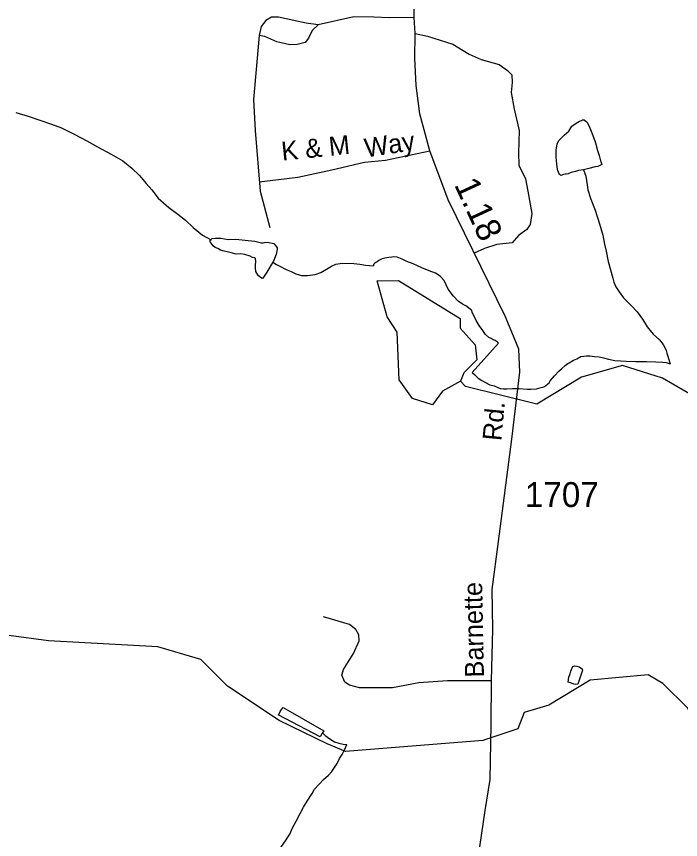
# Model space of a CAD drawing. Extents: x 2126262 to 2293712, y 749403 to 919119.
# Drawn here: x 2200014 to 2203355, y 807707 to 811845 of the extents above; entities that cross this region are included whole.
import ezdxf

# ---------------------------------------------------------------- set-up
doc = ezdxf.new("R2010")
doc.units = 0
for name, color, linetype in [('Exist Hydrographic Creek Single Shore', 7, 'Continuous'), ('Exist Hydrographic Misc Water Feature', 7, 'Continuous'), ('Exist Hydrographic Pond Under 1500 Sq Ft', 7, 'Continuous'), ('Exist Road Non-System Type 51', 7, 'Continuous'), ('Exist Road Non-System Type 51 Label', 7, 'Continuous'), ('Exist Road Secondary Mileage Hundredths English Label', 7, 'Continuous'), ('Exist Road Secondary Type 51 Attributed', 7, 'Continuous'), ('Exist Road Secondary Type 51 Label', 7, 'Continuous'), ('Exist Road Secondary Type 51 Number Label', 7, 'Continuous')]:
    doc.layers.add(name, color=color, linetype=linetype)

msp = doc.modelspace()

# ---------------------------------------------------------------- linework, layer by layer
at = {"layer": 'Exist Hydrographic Creek Single Shore'}
for points in [[(2201577.6, 808188.3), (2201335.7, 808304.9), (2201075.7, 808477.6), (2200941.6, 808611.6), (2200724.6, 808675), (2200174.7, 808706.1), (2199774.6, 808760.3), (2199640.7, 808825.3), (2199507.6, 808824.8), (2199116.6, 808698.4), (2198974.7, 808698), (2198723.7, 808844.3), (2198607.7, 808859.8), (2198432.5, 808817.4), (2198333.7, 808740.7), (2198275.7, 808650.1), (2198159.6, 808590.2)], [(2204077.6, 808074.5), (2203735.6, 808088.1), (2203568.7, 808144), (2203451.6, 808267.8), (2203392.5, 808367.5), (2203266.6, 808491.5), (2203191.6, 808535.7), (2202899.6, 808508.8), (2202692.7, 808381.9), (2202567.6, 808345.1), (2202535.6, 808263.7), (2202360.5, 808205.1), (2201669.7, 808150.4), (2201577.6, 808188.3)]]:
    msp.add_lwpolyline(points, dxfattribs=at)
at = {"layer": 'Exist Hydrographic Misc Water Feature'}
for points in [[(2200011, 811362.6), (2200073.1, 811343), (2200131.3, 811323.4), (2200191.2, 811303.8), (2200241.5, 811284.2), (2200307.5, 811250.7), (2200367.8, 811219.1), (2200422.1, 811189.5), (2200490.4, 811152), (2200548.6, 811118.3), (2200594.8, 811082.6), (2200633.1, 811045), (2200667.4, 811005.2), (2200695.2, 810973.4), (2200727.8, 810931.7), (2200780.1, 810884.1), (2200826.3, 810850.4), (2200864.2, 810820.6), (2200902.5, 810782.9), (2200950.7, 810745.2), (2200993, 810721.5)], [(2202866.1, 811074.3), (2202842.1, 811070.1), (2202826.1, 811066), (2202804, 811059.9), (2202790, 811053.8), (2202780, 811051.7), (2202774.1, 811051.7), (2202766.1, 811049.6), (2202752.3, 811045.5), (2202746, 811051.5), (2202742.1, 811057.4), (2202736.1, 811075.4), (2202731.8, 811103.4), (2202729.6, 811137.3), (2202729.4, 811173.3), (2202735.1, 811203.4), (2202743.1, 811221.4), (2202768.7, 811247.6), (2202792.5, 811267.8), (2202808.5, 811293.8), (2202830.2, 811308), (2202846.2, 811318), (2202856.3, 811322.1), (2202862.2, 811324.2), (2202870.2, 811324.2), (2202880.3, 811316.3), (2202884.4, 811312.4), (2202898.5, 811284.4), (2202916.8, 811238.6), (2202927, 811208.7), (2202937.3, 811170.8), (2202945.5, 811144.8), (2202951.6, 811118.9), (2202953.5, 811114.9), (2202959.8, 811100.9), (2202939.7, 811090.8), (2202925.8, 811088.7), (2202893.8, 811080.5), (2202866.1, 811074.3)], [(2202866.1, 811074.3), (2202872.1, 811060.3), (2202878.2, 811042.4), (2202884.6, 810998.4), (2202888.5, 810972.5), (2202903, 810926.6), (2202925.4, 810870.8), (2202947.7, 810802.9), (2202964.3, 810745), (2202972.5, 810699.2), (2202980.7, 810665.3), (2202991, 810613.3), (2203013.6, 810529.5), (2203019.7, 810509.5), (2203030, 810485.6), (2203046, 810459.7), (2203068.3, 810429.9), (2203106.4, 810392.2), (2203136.8, 810360.4), (2203163, 810322.6), (2203187.2, 810284.8), (2203217.6, 810247), (2203249.8, 810219.2), (2203267.8, 810195.3), (2203274, 810183.4), (2203282, 810165.5), (2203286.1, 810151.5), (2203290.4, 810137.6), (2203294.3, 810125.6), (2203302.5, 810097.6)], [(2201303.8, 810609.7), (2201295.8, 810595.6), (2201283.9, 810575.6), (2201274.1, 810559.6), (2201264.1, 810543.5), (2201256.3, 810533.4), (2201254.2, 810529.4), (2201248.3, 810527.4), (2201230, 810543.2), (2201218.1, 810563.1), (2201215.9, 810581.1), (2201215.9, 810595.1), (2201217.7, 810613.1), (2201217.5, 810627.1), (2201213.6, 810631.1), (2201201.5, 810633), (2201189.6, 810638.9), (2201163.6, 810648.7), (2201141.6, 810650.6), (2201119.5, 810650.4), (2201101.4, 810654.3), (2201081.4, 810660.1), (2201059.2, 810664), (2201041.4, 810669.9), (2201027.2, 810677.8), (2201013.3, 810683.7), (2201003.2, 810691.6), (2200993, 810705.6), (2200989.1, 810709.6), (2200989.1, 810719.5), (2200993, 810721.5)], [(2200993, 810721.5), (2200997.1, 810727.6), (2201015.1, 810729.7), (2201043, 810729.9), (2201079.1, 810724.2), (2201117, 810724.4), (2201179, 810718.8), (2201213, 810715), (2201247, 810707.3), (2201255, 810707.3), (2201269, 810709.4), (2201285, 810707.6), (2201301, 810705.7), (2201309, 810703.7), (2201317, 810693.8), (2201325.4, 810681.9), (2201325.4, 810673.9), (2201323.3, 810665.8), (2201321.3, 810647.8), (2201315.5, 810635.8), (2201307.5, 810613.7), (2201303.8, 810609.7)], [(2202306.9, 810054.8), (2202440, 810201.7), (2202432, 810209.6), (2202422, 810215.5), (2202412.1, 810219.5), (2202402.1, 810225.4), (2202389.8, 810231.3), (2202373.8, 810245.2), (2202359.9, 810265.1), (2202341.6, 810291), (2202327.2, 810316.9), (2202306.9, 810358.7), (2202305.1, 810366.7), (2202299, 810370.7), (2202288.7, 810380.5), (2202274.8, 810390.5), (2202258.8, 810398.3), (2202236.8, 810414.2), (2202212.6, 810438.1), (2202186.4, 810473.8), (2202176.1, 810495.7), (2202166.1, 810517.7), (2202145.8, 810539.6), (2202121.8, 810553.4), (2202089.8, 810565.1), (2202053.5, 810580.8), (2202009.6, 810600.5), (2201977.6, 810612.4), (2201955.3, 810624.1), (2201929.2, 810634), (2201913.2, 810635.9), (2201903.2, 810633.8), (2201887.2, 810633.7), (2201867.3, 810629.6), (2201853.4, 810625.5), (2201837.6, 810617.3), (2201829.6, 810611.3), (2201821.6, 810607.3), (2201817.5, 810605.2), (2201813.6, 810601.2), (2201809.5, 810597.2), (2201809.5, 810591.2)], [(2201303.8, 810609.7), (2201321.9, 810597.8), (2201339.7, 810590), (2201371.7, 810572.2), (2201396.1, 810562.3), (2201420.1, 810550.5), (2201448, 810542.7), (2201478.1, 810542.9), (2201516.1, 810547.2), (2201546, 810557.4), (2201581.9, 810579.7), (2201599.7, 810589.8), (2201621.5, 810599.9), (2201653.4, 810604.1), (2201711.5, 810602.5), (2201741.6, 810598.7), (2201769.5, 810594.9), (2201809.5, 810591.2)], [(2202306.9, 810054.8), (2202319.3, 810042.9), (2202337.3, 810027), (2202355.3, 810015.1), (2202373.6, 810005.3), (2202395.5, 809993.4), (2202417.5, 809987.6), (2202447.6, 809973.8), (2202463.6, 809971.9), (2202481.4, 809972), (2202509.5, 809974.2), (2202543.6, 809974.5), (2202585.6, 809970.7), (2202601.6, 809970.9), (2202629.5, 809973.1), (2202653.5, 809979.2), (2202667.6, 809983.3), (2202677.5, 809989.4), (2202693.3, 810003.5), (2202699.2, 810013.5), (2202720.9, 810037.6), (2202743.1, 810061.8), (2202756.8, 810073.8), (2202774.9, 810090), (2202788.8, 810100.1), (2202794.6, 810104.1), (2202816.5, 810116.3), (2202832.5, 810124.3), (2202854.2, 810134.5), (2202868.4, 810136.6), (2202882.3, 810138.7), (2202898.3, 810138.8), (2202922.3, 810135), (2202946.3, 810133.2), (2202968.2, 810129.3), (2202992.4, 810121.5), (2203024.6, 810115.7), (2203080.6, 810112.1), (2203130.4, 810110.4), (2203184.6, 810110.8), (2203230.5, 810109.1), (2203266.6, 810107.4), (2203282.6, 810105.5), (2203302.5, 810097.6)], [(2204077.6, 808074.5), (2204063.7, 808908), (2204128.7, 809106.7), (2204102.6, 809241.8), (2203875.7, 809620.4), (2203732.5, 809754.6), (2203264.6, 810026.7), (2203063.7, 810089.9), (2202856.5, 810031.8), (2202632.6, 809895.4), (2202273.6, 809984.8), (2202247.5, 810011.6)], [(2202861.2, 808559.1), (2202837.8, 808488.9), (2202827.8, 808486.9), (2202817.7, 808488.8), (2202805.8, 808492.8), (2202789.4, 808498.6), (2202793.5, 808522.6), (2202799.3, 808540.7), (2202803.2, 808552.7), (2202809.1, 808570.8), (2202813, 808576.8), (2202823.1, 808580.9), (2202833.1, 808578.9), (2202845, 808575), (2202851, 808571), (2202859.4, 808565.1), (2202861.2, 808559.1)], [(2201551.7, 808242.2), (2201542.1, 808224.1), (2201331.3, 808334.7), (2201335.2, 808338.7), (2201341.4, 808350.7)], [(2201341.4, 808350.7), (2201347.1, 808360.7), (2201355.1, 808370.8), (2201559.7, 808254.3), (2201551.7, 808242.2)], [(2201551.7, 808242.2), (2201557.7, 808240.3), (2201567.9, 808230.3), (2201590.1, 808212.5), (2201614.1, 808198.6), (2201636.2, 808190.8), (2201658.4, 808186.9), (2201676.2, 808185.1)], [(2201296.5, 807580.7), (2201302.2, 807590.7), (2201320.2, 807620.8), (2201336, 807654.9), (2201367.6, 807701.1), (2201389.3, 807733.3), (2201403.3, 807765.4), (2201421.1, 807799.5), (2201440.8, 807837.5), (2201458.4, 807869.7), (2201476.3, 807899.8), (2201502.1, 807937.9), (2201513.8, 807960.1), (2201537.6, 807986.2), (2201559.5, 808008.3), (2201583.3, 808030.5), (2201601, 808048.6), (2201611, 808064.7), (2201626.8, 808088.7), (2201638.7, 808114.8), (2201652.4, 808134.9), (2201666.4, 808161), (2201676.2, 808185.1)]]:
    msp.add_lwpolyline(points, dxfattribs=at)
at = {"layer": 'Exist Hydrographic Pond Under 1500 Sq Ft'}
msp.add_lwpolyline([(2202247.5, 810011.6), (2202156.7, 809961), (2202107.7, 809893.1), (2202006.6, 809924.7), (2201939.6, 810017.9), (2201929.7, 810257.6), (2201879.7, 810334.1), (2201828.6, 810515.6), (2201936.7, 810516.6), (2202245.7, 810326.5), (2202246.7, 810277.3), (2202321.6, 810193.7), (2202330.6, 810118.1), (2202264.6, 810053.8), (2202247.5, 810011.6)], dxfattribs=at)
at = {"layer": 'Exist Road Non-System Type 51'}
for points in [[(2201531.9, 811803.2), (2201471.2, 811810.9), (2201409.8, 811824.9), (2201333, 811840.2), (2201296.7, 811840.2), (2201268.8, 811823.5), (2201245.1, 811794.1), (2201235.3, 811749.4)], [(2202015.3, 811838.8), (2201890.5, 811838.1), (2201812.3, 811840.9), (2201711.9, 811842.3), (2201531.9, 811803.2)], [(2201531.9, 811803.2), (2201501.9, 811773.2), (2201483.7, 811735.5), (2201467, 811713.1), (2201426.5, 811703.4), (2201390.2, 811702), (2201323.2, 811717.3), (2201263.2, 811743.9), (2201235.3, 811749.4)], [(2201235.3, 811749.4), (2201206, 811426.4), (2201214.4, 811271.4), (2201239.5, 810966.9), (2201288.3, 810783.5)], [(2202020.2, 811758.5), (2202081.6, 811745), (2202208.6, 811705.9), (2202290.9, 811654.2), (2202352.3, 811627.7), (2202443, 811602.5), (2202484.8, 811573.2), (2202505.8, 811550.9), (2202507.2, 811511.8), (2202503, 811462.9), (2202517.6, 811378.4), (2202542.8, 811270.8), (2202540, 811157.7), (2202541.4, 811097.7), (2202575.5, 811028.5), (2202586.7, 810965.7), (2202607.6, 810854), (2202597.9, 810798.1), (2202581.1, 810773), (2202539.3, 810743.7), (2202507.2, 810707.3), (2202430.4, 810699), (2202369, 810678), (2202317.1, 810654.2)], [(2201235.7, 811013.7), (2201429.4, 811036.8), (2201600.9, 811074.2), (2201765.7, 811111.6), (2201871.2, 811122.6), (2202094.5, 811168.8)], [(2202404.3, 808505.6), (2202182.8, 808504.3), (2202039, 808494.5), (2201905.1, 808469.4), (2201740.4, 808469.4), (2201689.5, 808483), (2201665.8, 808498.4), (2201651.8, 808533.3), (2201658.8, 808562.6), (2201710.4, 808642.2), (2201738.3, 808705.1), (2201736.9, 808735.8), (2201721.6, 808763.7), (2201689.5, 808787.5), (2201558.3, 808826.6)]]:
    msp.add_lwpolyline(points, dxfattribs=at)
at = {"layer": 'Exist Road Secondary Type 51 Attributed'}
msp.add_lwpolyline([(2202141.9, 807035.5), (2202233.4, 807348.6), (2202345, 807669.8), (2202371.5, 807852.7), (2202396.6, 808009.1), (2202402.2, 808285.6), (2202404.3, 808505.6), (2202411.3, 808764), (2202407.8, 808964.4), (2202438.5, 809206), (2202506.2, 809719.2), (2202545.9, 810056.5), (2202541.7, 810172.4), (2202474.8, 810334.4), (2202185.9, 810922.3), (2202094.5, 811168.8), (2202043.3, 811355.6), (2202025.1, 811498.1), (2202018.8, 811634.2), (2202020.2, 811758.5), (2202015.3, 811838.8), (2202015.3, 812032.9)], dxfattribs=at)

# ---------------------------------------------------------------- texts
at = {"layer": 'Exist Road Non-System Type 51 Label'}
for s, rotation, p in [('K & M', 5.8, (2201351.4, 811119.4)), ('Way', 8.6015, (2201772.3, 811135.6))]:
    msp.add_text(s, height=95, rotation=rotation, dxfattribs=at).set_placement(p)
at = {"layer": 'Exist Road Secondary Mileage Hundredths English Label'}
msp.add_text('1.18', height=125, rotation=294.7371, dxfattribs=at).set_placement((2202214.7, 810999.3))
at = {"layer": 'Exist Road Secondary Type 51 Label'}
for s, rotation, p in [('Rd.', 84.5133, (2202452.9, 809708.5)), ('Barnette', 91.1364, (2202366.2, 808522.5))]:
    msp.add_text(s, height=95, rotation=rotation, dxfattribs=at).set_placement(p)
at = {"layer": 'Exist Road Secondary Type 51 Number Label'}
msp.add_text('1707', height=125, dxfattribs=at).set_placement((2202571.8, 809378.7))

doc.saveas('drawing.dxf')
